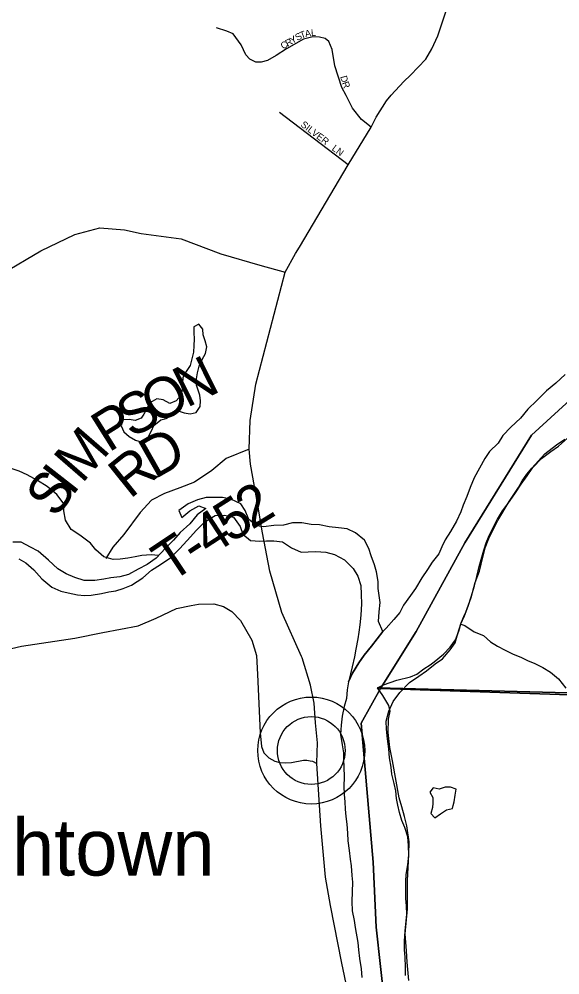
# Model space of a CAD drawing. Extents: x 1624196 to 2029251, y 146837 to 440034.
# Drawn here: x 1818224 to 1822196, y 302092 to 309112 of the extents above; entities that cross this region are included whole.
import ezdxf

# ---------------------------------------------------------------- set-up
doc = ezdxf.new("R2010")
doc.units = 0
for name, color, linetype in [('GM_X_County_Road', 7, 'Continuous'), ('GM_X_Major_River', 7, 'Continuous'), ('GM_X_Minor_Lake', 7, 'Continuous'), ('GM_X_Minor_River', 7, 'Continuous'), ('GM_X_Section', 7, 'Continuous'), ('GM_X_State_Route', 7, 'Continuous'), ('GM_X_Township', 7, 'Continuous'), ('GM_X_Township_Road', 7, 'Continuous'), ('GM_X_Township_Road_Text', 7, 'Continuous'), ('GM_X_Township_Subdivision', 7, 'Continuous'), ('GM_X_Township_Subdivision_Text', 7, 'Continuous'), ('GM_X_Unincorporated', 7, 'Continuous'), ('GM_X_Unincorporated_Location', 7, 'Continuous'), ('GM_X_Unincorporated_Text', 7, 'Continuous')]:
    doc.layers.add(name, color=color, linetype=linetype)

msp = doc.modelspace()

# ---------------------------------------------------------------- linework, layer by layer
at = {"layer": 'GM_X_County_Road'}
msp.add_lwpolyline([(1817535.9, 307082.4), (1817535.9, 307082.4), (1817678.8, 307061.7), (1817789.3, 307074.9), (1817881.6, 307099.9), (1818103.4, 307244.8), (1818383.3, 307410.4), (1818633.5, 307529.4), (1818818, 307579.5), (1818997.1, 307565.2), (1819120.1, 307538.4), (1819414, 307499.1), (1819704.7, 307387.6), (1819991, 307306.1), (1820177.8, 307254.3)], dxfattribs=at)
at = {"layer": 'GM_X_Major_River'}
for points in [[(1822233.4, 306501.5), (1822166.8, 306437.7), (1822098.1, 306381.9), (1822025.4, 306312.1), (1821960.8, 306246.3), (1821906.1, 306180.4), (1821835.5, 306114.6), (1821776.9, 306052.7), (1821742.4, 305996.7), (1821679.7, 305936.9), (1821643.3, 305884.9), (1821604.7, 305812.9), (1821566.1, 305742.9), (1821537.5, 305670.8), (1821513, 305606.8), (1821484.5, 305542.7), (1821468.1, 305492.6), (1821435.5, 305424.6), (1821392.9, 305348.6), (1821352.3, 305286.6), (1821329.9, 305236.6), (1821305.5, 305184.5), (1821256.9, 305124.6), (1821222.5, 305070.6), (1821181.9, 305008.7), (1821135.2, 304930.7), (1821098.8, 304878.7), (1821048.1, 304806.8), (1821019.7, 304754.8), (1820977.2, 304702.9), (1820920.6, 304639), (1820894.3, 304614.3), (1820811.3, 304507.2), (1820758.7, 304439.3), (1820718.2, 304383.3), (1820671.5, 304309.3), (1820643, 304245.3), (1820634.6, 304185.1), (1820628.1, 304123), (1820611.7, 304062.9)], [(1820938.8, 303751.8), (1820929.3, 303826.2), (1820921.7, 303896.4), (1820920.1, 303956.7), (1820940.6, 304028.8), (1820971.2, 304098.8), (1821019.8, 304166.8), (1821090.6, 304240.6), (1821159.1, 304286.3), (1821215.6, 304324.1), (1821280.1, 304375.9), (1821334.6, 304413.7), (1821389.2, 304479.6), (1821425.7, 304531.6), (1821446.2, 304599.7), (1821468.7, 304669.8), (1821495.2, 304729.9), (1821521.8, 304799.9), (1821544.3, 304870), (1821568.9, 304950.2), (1821585.4, 305018.3), (1821604, 305090.4), (1821618.3, 305142.5), (1821636.9, 305210.6), (1821653.3, 305264.7), (1821675.7, 305318.8), (1821700.1, 305368.8), (1821736.7, 305438.8), (1821775.2, 305500.8), (1821813.7, 305552.8), (1821864.4, 305624.7), (1821911, 305696.7), (1821955.6, 305758.6), (1821998.1, 305818.6), (1822060.8, 305884.4), (1822129.3, 305936.2), (1822185.8, 305976), (1822250.4, 306033.8)], [(1820611.7, 304062.9), (1820597.2, 303992.7), (1820588.7, 303926.5), (1820584.3, 303858.3), (1820595.8, 303782), (1820605.4, 303721.7), (1820607.1, 303671.6), (1820608.8, 303619.4), (1820610.3, 303543.1), (1820609.9, 303476.9), (1820611.5, 303416.7), (1820617.1, 303362.4), (1820618.8, 303308.2), (1820622.5, 303256), (1820632.1, 303197.8), (1820635.7, 303133.5), (1820637.3, 303077.3), (1820648.9, 303005), (1820656.5, 302942.8), (1820662.2, 302892.6), (1820667.8, 302822.3), (1820671.5, 302772.1), (1820671, 302701.9), (1820668.5, 302631.6), (1820670.1, 302563.4), (1820683.7, 302491.1), (1820691.4, 302440.9), (1820712.7, 302330.4), (1820716.4, 302276.1), (1820724, 302211.9), (1820737.5, 302135.5), (1820741.1, 302073.3)], [(1821062.4, 302087.4), (1821062.8, 302147.6), (1821059.3, 302221.9), (1821055.6, 302276.1), (1821054, 302340.3), (1821058.5, 302412.6), (1821064.9, 302464.7), (1821071.4, 302538.9), (1821069.8, 302599.1), (1821064.1, 302653.3), (1821064.9, 302777.8), (1821067.3, 302829.9), (1821077.8, 302900.1), (1821086.3, 302972.3), (1821084.7, 303042.5), (1821079.1, 303104.8), (1821057.5, 303175.2), (1821035.7, 303225.5), (1821018.1, 303285.8), (1821006.4, 303338), (1820996.7, 303388.3), (1820991, 303444.5), (1820979.3, 303496.7), (1820961.7, 303565.1), (1820956, 303617.3), (1820944.4, 303685.6), (1820938.8, 303751.8)]]:
    msp.add_lwpolyline(points, dxfattribs=at)
at = {"layer": 'GM_X_Minor_Lake'}
for points in [[(1819264.2, 306168.8), (1819304.4, 306178.6), (1819348.7, 306202.5), (1819393.1, 306234.4), (1819437.2, 306220.1), (1819481.4, 306211.9), (1819523.6, 306223.7), (1819554, 306267.8), (1819556.2, 306307.9), (1819550.4, 306350.1), (1819526.7, 306422.5), (1819526.9, 306470.7), (1819533.2, 306514.8), (1819545.5, 306562.9), (1819567.9, 306611), (1819592.2, 306657.1), (1819602.5, 306705.2), (1819590.7, 306749.4), (1819576.9, 306793.7), (1819573.1, 306835.8), (1819543.2, 306872.1), (1819506.9, 306852.2), (1819506.7, 306810.1), (1819510.4, 306761.9), (1819508.2, 306715.7), (1819505.9, 306665.5), (1819493.6, 306617.4), (1819479.3, 306567.3), (1819450.9, 306523.2), (1819426.6, 306479.2), (1819424.3, 306437), (1819422.1, 306396.9), (1819413.8, 306350.8), (1819396.5, 306330.8)], [(1819396.5, 306330.8), (1819377.4, 306308.8), (1819331.1, 306288.9), (1819281.1, 306315.3), (1819234.9, 306323.5), (1819184.6, 306293.6), (1819162.2, 306251.6), (1819139.9, 306211.5), (1819119.7, 306181.5), (1819077.4, 306163.7), (1819033.3, 306171.9), (1818985, 306168.1), (1818972.8, 306126), (1818992.6, 306081.8), (1819032.6, 306047.4), (1819078.6, 306019.1), (1819128.8, 306004.8), (1819167.1, 306032.7), (1819197.5, 306088.8), (1819212.6, 306128.1), (1819264.2, 306168.8)], [(1821412.5, 303336.2), (1821418.1, 303363.5), (1821426.4, 303411.6), (1821434.7, 303455.8), (1821392.6, 303470), (1821352.4, 303470.2), (1821310.2, 303456.4), (1821264, 303466.6), (1821239.8, 303434.6), (1821261.6, 303394.4), (1821261.4, 303352.2)], [(1821261.4, 303352.2), (1821259.2, 303322.1), (1821246.9, 303278), (1821276.9, 303245.7), (1821319.2, 303275.6), (1821363.6, 303303.5), (1821407.8, 303313.4), (1821412.5, 303336.2)]]:
    msp.add_lwpolyline(points, dxfattribs=at)
at = {"layer": 'GM_X_Minor_River'}
for points in [[(1819248.5, 305171.3), (1819193.9, 305177.2), (1819125.6, 305173.5), (1819075.4, 305161.8), (1819023.1, 305152.1), (1818966.9, 305144.4), (1818914.7, 305142.7), (1818846.6, 305163.2), (1818788.7, 305213.7), (1818748.9, 305264.1), (1818671, 305322.8), (1818607, 305363.3), (1818565.3, 305431.8), (1818553.7, 305500.1), (1818554.1, 305550.3), (1818502.3, 305620.8), (1818430.5, 305679.4), (1818360.5, 305724), (1818284.5, 305764.6), (1818224.4, 305791), (1818174.4, 305809.4)], [(1820501.9, 305384), (1820429.8, 305396.5), (1820369.6, 305400.9), (1820301.4, 305413.3), (1820233.1, 305411.7), (1820164.8, 305396.1), (1820094.5, 305392.5), (1820020.2, 305382.9), (1819970.1, 305389.2), (1819912.2, 305437.8), (1819884.5, 305502.1), (1819852.7, 305552.5), (1819778.7, 305587.1), (1819718.5, 305597.5), (1819598.1, 305598.2), (1819533.8, 305582.5), (1819465.3, 305552.8), (1819396.8, 305503.1), (1819418.5, 305450.8), (1819479, 305500.6), (1819543.5, 305536.3), (1819595.6, 305517.9), (1819533, 305470.1), (1819478.4, 305404.2), (1819407.7, 305340.4), (1819357.2, 305284.5), (1819298.6, 305226.7), (1819231.9, 305152.8), (1819165.3, 305105.1), (1819098.9, 305071.4), (1819028.4, 305033.6), (1818964, 305016), (1818897.7, 305008.3), (1818845.5, 304998.6), (1818781.2, 304989), (1818700.9, 304989.5), (1818632.8, 305012), (1818568.8, 305038.4), (1818508.8, 305074.9), (1818441, 305137.5), (1818363.1, 305204.2), (1818309.1, 305234.6), (1818239.1, 305269.2), (1818178.9, 305271.5)], [(1818222.2, 305148.9), (1818274.2, 305118.5), (1818332.1, 305065.9), (1818391.9, 305001.3), (1818463.8, 304940.7), (1818531.8, 304910.2), (1818583.9, 304897.8), (1818652.1, 304883.4), (1818704.2, 304879.1), (1818754.4, 304880.8), (1818828.8, 304894.4), (1818883, 304906.1), (1818935.3, 304913.8), (1818987.6, 304929.5), (1819049.9, 304953.3), (1819132.6, 305009), (1819197.2, 305064.8), (1819261.7, 305106.5), (1819338.3, 305158.2), (1819402.9, 305222.1), (1819459.5, 305281.9), (1819526.3, 305357.8), (1819588.9, 305419.6), (1819663.5, 305465.3), (1819731.7, 305468.9), (1819799.9, 305454.5), (1819847.6, 305386), (1819867.3, 305329.6), (1819923.2, 305283.2), (1819991.4, 305278.7), (1820041.6, 305280.4), (1820095.8, 305280.1), (1820158, 305273.7), (1820223.9, 305229.2), (1820296, 305196.6), (1820348.2, 305200.3), (1820402.4, 305202), (1820476.6, 305197.5), (1820540.7, 305179.1), (1820614.7, 305140.5)], [(1820894.3, 304614.3), (1820864.7, 304687.5), (1820869.2, 304759.7), (1820875.6, 304827.9), (1820867.9, 304878.1), (1820862.3, 304930.3), (1820860.6, 304980.5), (1820849, 305052.8), (1820833.3, 305103.1), (1820809.6, 305169.5), (1820791.9, 305223.8), (1820760.2, 305286.2), (1820694.3, 305338.7), (1820632.3, 305369.2), (1820570.1, 305375.6), (1820501.9, 305384)], [(1820614.7, 305140.5), (1820678.6, 305075.9), (1820712.3, 305019.5), (1820733.9, 304951.2), (1820737.5, 304886.9), (1820739.1, 304816.7), (1820734.5, 304734.4), (1820726, 304662.2), (1820719.7, 304610.1), (1820711.3, 304560), (1820696.7, 304483.8), (1820686.3, 304427.7), (1820669.8, 304355.5), (1820657.5, 304303.8), (1820643, 304245.3)], [(1821468.3, 304668.6), (1821498.7, 304657.6), (1821566.7, 304611), (1821634.8, 304584.5), (1821686.6, 304538), (1821738.6, 304505.6), (1821792.6, 304477.2), (1821852.7, 304448.8), (1821908.7, 304426.3), (1821958.7, 304402), (1822010.8, 304379.6), (1822070.8, 304349.1), (1822126.8, 304314.7), (1822184.6, 304266.1), (1822240.4, 304197.6)], [(1820643, 304245.3), (1820671.5, 304309.3), (1820718.2, 304383.3), (1820758.7, 304439.3), (1820811.3, 304507.2), (1820894.3, 304614.3)]]:
    msp.add_lwpolyline(points, dxfattribs=at)
at = {"layer": 'GM_X_Section'}
for points in [[(1827291.5, 304032.3), (1820855.6, 304201.5), (1820899.7, 304223.2), (1820999.1, 304255.5), (1821098.1, 304282), (1821144.2, 304299.7), (1821196.4, 304339.4), (1821242.6, 304369.1), (1821272.7, 304390.9), (1821341.1, 304446.5), (1821389.4, 304500.2), (1821429.8, 304553.9), (1821454.2, 304615.8), (1821470.5, 304677.7), (1821490.8, 304723.6), (1821505, 304755.5), (1821543.7, 304863.3), (1821574.4, 304973.1), (1821604.9, 305056.9), (1821617.2, 305108.8), (1821647.9, 305228.6), (1821674.4, 305296.5), (1821704.7, 305360.3), (1821739.2, 305430.1), (1821822, 305569.6), (1821892.7, 305673.1), (1821919, 305721), (1821953.3, 305770.7), (1821989.6, 305814.5), (1822086.2, 305919.9), (1822170.6, 305985.4), (1822230.9, 306027)], [(1821086.3, 302050), (1821075.1, 302184.1), (1821069.6, 302268.1), (1821060.4, 302392.2), (1821075.6, 302578.1), (1821075.9, 302628.1), (1821076.8, 302786.1), (1821086, 302976), (1821088.6, 303068), (1821071.3, 303186.1), (1821055.7, 303256.2), (1821034.2, 303326.4), (1821014.6, 303392.5), (1820966.3, 303664.8), (1820946.9, 303762.9), (1820935.6, 303873), (1820938.2, 303971), (1820948.5, 304028.9), (1820938.8, 304071), (1820895.2, 304143.2), (1820855.6, 304201.5), (1827291.5, 304032.3)]]:
    msp.add_lwpolyline(points, dxfattribs=at)
at = {"layer": 'GM_X_State_Route'}
for points in [[(1820282.6, 307438.2), (1820641.2, 308041.1), (1820808.7, 308317.7), (1820846.8, 308393.2), (1820922.3, 308511.7), (1820957.5, 308554.7), (1821049.9, 308653.6), (1821099.4, 308700.5), (1821210.1, 308817.7), (1821255.6, 308894.5), (1821299.9, 308989.5), (1821358.5, 309166.6), (1821496.5, 309687.4), (1821633.2, 310206.9), (1821654, 310352.7), (1821690.3, 310885), (1821769.6, 311939.8), (1821786.1, 312418.3)], [(1820301.9, 304420), (1820298.5, 304431.3), (1820154, 304754), (1820064.9, 305058.3), (1820011.1, 305339.5), (1819977.3, 305542.4), (1819923.5, 305843.6), (1819914.3, 305952.7), (1819922, 306163.2), (1819961.9, 306430.6), (1820177.8, 307254.3), (1820254.8, 307391.4), (1820282.6, 307438.2)], [(1820411.3, 303650.4), (1820416, 303795.6), (1820401.8, 303943), (1820390.7, 304087.1), (1820363, 304219.3), (1820301.9, 304420)], [(1822349.1, 298845.1), (1821983, 299287.4), (1821761.8, 299525.1), (1821558.6, 299791.4), (1821303, 300157.6), (1821053.5, 300635.4), (1820907.1, 300954.4), (1820772.5, 301311.5), (1820687.6, 301735.9), (1820593.9, 302177.8), (1820512, 302602.2), (1820473.7, 302808.5), (1820439.9, 303186.6), (1820411.2, 303644.4), (1820411.3, 303650.4)]]:
    msp.add_lwpolyline(points, dxfattribs=at)
at = {"layer": 'GM_X_Township'}
for points in [[(1822496.2, 306522.3), (1821986.6, 306056), (1821498, 305264.7), (1821139.7, 304613.6), (1820878.8, 304196), (1820736.9, 303940.3), (1820823.7, 302919.8), (1820845.9, 302443.5), (1820942.7, 301575.4), (1821170.8, 300924.4), (1821713.9, 299937.2), (1822233.5, 299448.7)], [(1826067.9, 304022.5), (1820878.8, 304196), (1821139.7, 304613.6), (1821498, 305264.7), (1821986.6, 306056), (1822496.2, 306522.3)], [(1822233.5, 299448.7), (1821713.9, 299937.2), (1821170.8, 300924.4), (1820942.7, 301575.4), (1820845.9, 302443.5), (1820823.7, 302919.8), (1820736.9, 303940.3), (1820878.8, 304196), (1826067.9, 304022.5)]]:
    msp.add_lwpolyline(points, dxfattribs=at)
at = {"layer": 'GM_X_Township_Road'}
for points in [[(1819914.3, 305952.7), (1819745.4, 305885.5), (1819639.7, 305796), (1819511.8, 305710.3), (1819403.7, 305669.1), (1819291.5, 305627.8), (1819195.4, 305578.6), (1819113.8, 305487.4), (1818992.8, 305327.5), (1818913.2, 305234.3), (1818861.7, 305151.4)], [(1816998.6, 304218.6), (1818242.6, 304506.3), (1818634.2, 304564.5), (1818838.8, 304606.8), (1819099.8, 304655.6), (1819232, 304713.2), (1819379.4, 304783.5), (1819488.7, 304804.9), (1819542.2, 304815.6), (1819654, 304818), (1819725.3, 304797.7), (1819786, 304762.1), (1819850.2, 304694.3), (1819933.4, 304549.3), (1819966.7, 304437.5), (1819973.8, 304297.3), (1819994.9, 303869.5), (1820003.4, 303769.6), (1820021.9, 303722.7), (1820058.7, 303685.1), (1820101.7, 303661.3), (1820140.1, 303652.8), (1820181.6, 303650.5), (1820225.4, 303652), (1820313, 303668.2), (1820337.6, 303668.2), (1820362.9, 303664.3), (1820379, 303661.3), (1820411.2, 303644.4)]]:
    msp.add_lwpolyline(points, dxfattribs=at)
at = {"layer": 'GM_X_Township_Subdivision'}
for points in [[(1820808.7, 308317.7), (1820739.5, 308374.5), (1820673.4, 308459.1), (1820625.8, 308551.3), (1820595, 308609.7), (1820542.8, 308769.5), (1820522.8, 308889.4), (1820498.2, 308947.8), (1820472.1, 308969.3), (1820430.6, 308980), (1820381.5, 308983.1), (1820313.8, 308966.2), (1820187.8, 308894), (1820111, 308844.8), (1820049.5, 308807.9), (1820001.9, 308795.6), (1819963.5, 308797.2), (1819918.9, 308818.7), (1819889.7, 308851), (1819854.4, 308923.2), (1819796, 309004.6), (1819749.9, 309023.1), (1819673, 309047.6)], [(1820641.2, 308041.1), (1820137, 308426.5)]]:
    msp.add_lwpolyline(points, dxfattribs=at)
at = {"layer": 'GM_X_Unincorporated'}
for radius in [392.8, 249]:
    msp.add_circle((1820369.7, 303739.8), radius, dxfattribs=at)
at = {"layer": 'GM_X_Unincorporated_Location'}
msp.add_line((1820369.7, 303739.8), (1820369.7, 303739.8), dxfattribs=at)

# ---------------------------------------------------------------- texts
at = {"layer": 'GM_X_Township_Road_Text'}
for s, rotation, p in [('N', 26.32068, (1819454, 306254.6)), ('O', 28.95424, (1819226.2, 306128.4)), ('S', 28.94984, (1819049.1, 306030.5)), ('P', 32.09402, (1818881.3, 305925.1)), ('M', 49.06776, (1818685.8, 305694.4)), ('D', 29.54924, (1819219.3, 305729.5)), ('R', 38.74758, (1819037.7, 305582.5)), ('I', 51.98877, (1818612.5, 305600.4)), ('S', 53.72879, (1818494.2, 305439.2)), ('2', 31.56079, (1819933, 305358.2)), ('5', 32.36063, (1819777.9, 305259.8)), ('4', 33.00881, (1819623.7, 305159.6)), ('T', 33.78872, (1819335.4, 304967.3)), ('-', 33.56449, (1819521.6, 305091.9))]:
    msp.add_text(s, height=300, rotation=rotation, dxfattribs=at).set_placement(p)
at = {"layer": 'GM_X_Township_Subdivision_Text'}
for s, rotation, p in [('Y', 30.47014, (1820230.9, 308928.5)), ('S', 30.45307, (1820268.8, 308950.8)), ('T', 20.77666, (1820297.2, 308967.7)), ('A', 11.10844, (1820328, 308979.5)), ('L', 4.32117, (1820369.6, 308987.8)), ('C', 30.45569, (1820162.6, 308888.3)), ('R', 30.45569, (1820196.8, 308908.4)), ('D', 286.28469, (1820581.6, 308689.1)), ('R', 288.89271, (1820594.6, 308644.5)), ('SILVER', 322.43358, (1820287.8, 308329)), ('LN', 323.75059, (1820516.4, 308153.1))]:
    msp.add_text(s, height=50, rotation=rotation, dxfattribs=at).set_placement(p)
at = {"layer": 'GM_X_Unincorporated_Text'}
msp.add_text('Rushtown', height=417, rotation=0.00001, dxfattribs=at).set_placement((1817180.1, 302821.3))

doc.saveas('drawing.dxf')
